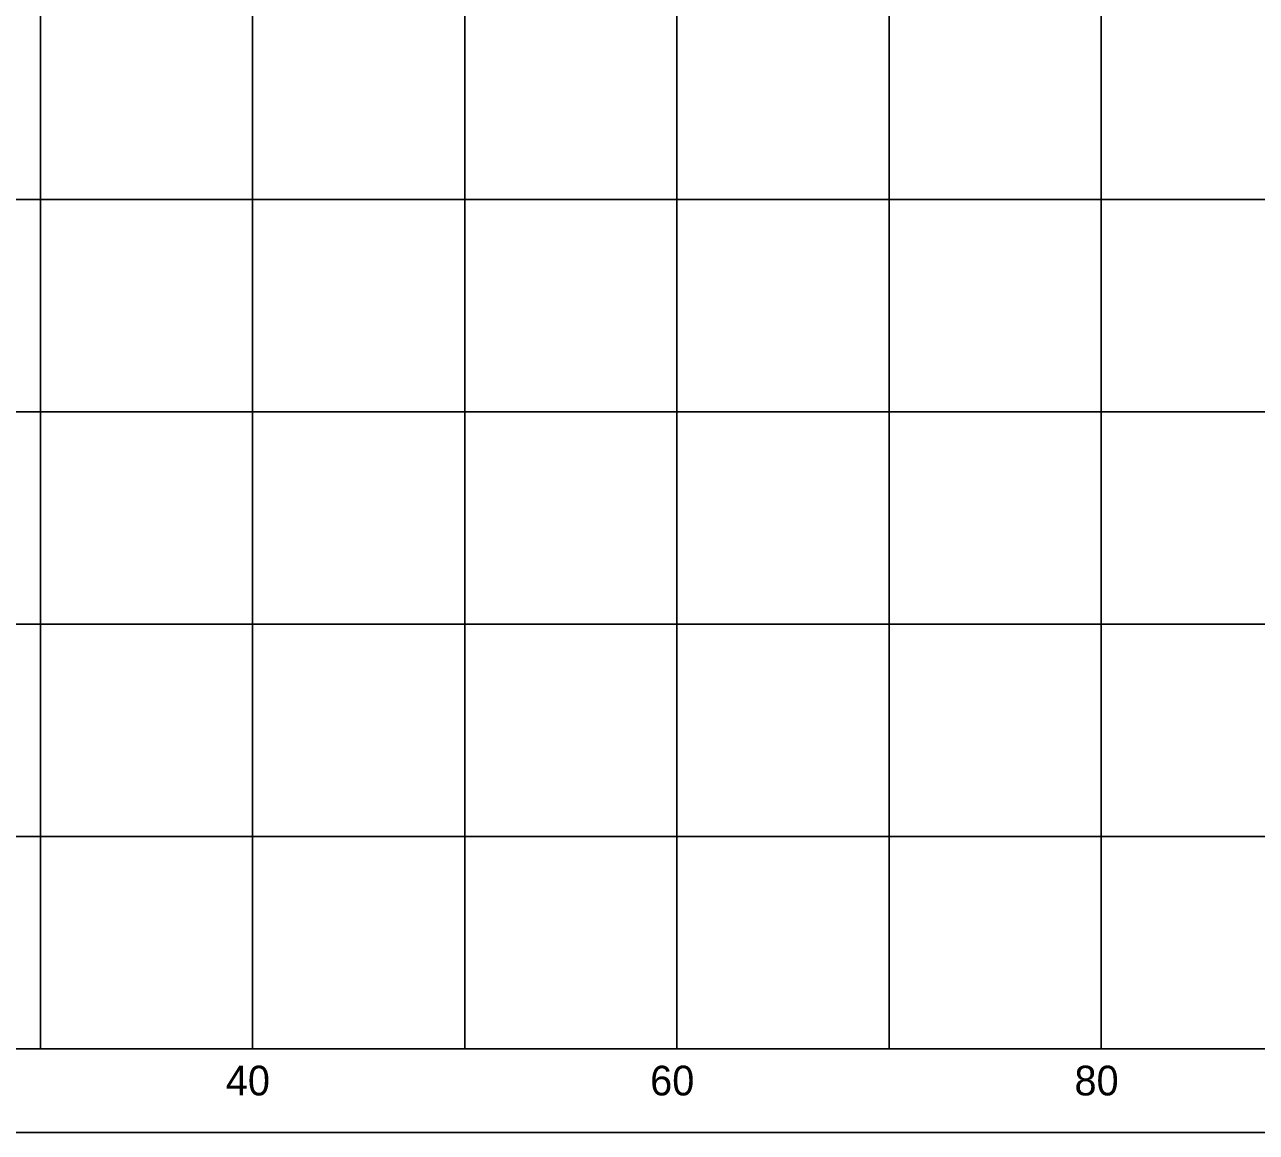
# Model space of a CAD drawing. Extents: x 1131015 to 1136271, y 133453 to 174329.
# Drawn here: x 1131369.7 to 1131427.8, y 165603.7 to 165655.9 of the extents above; entities that cross this region are included whole.
import ezdxf

# ---------------------------------------------------------------- set-up
doc = ezdxf.new("R2010")
doc.units = 0
for name, color, linetype in [('DESIGN - SHEET - Corner Text', 7, 'Continuous'), ('DESIGN - SHEET - Linework', 7, 'Continuous'), ('DESIGN - SHEET - Plot Shape', 7, 'Continuous')]:
    doc.layers.add(name, color=color, linetype=linetype)

msp = doc.modelspace()

# ---------------------------------------------------------------- linework, layer by layer
at = {"layer": 'DESIGN - SHEET - Linework'}
for p, q in [((1131370.456, 165607.655), (1131370.456, 165817.655)), ((1131380.456, 165607.655), (1131380.456, 165817.655)), ((1131390.456, 165607.655), (1131390.456, 165817.655)), ((1131400.456, 165607.655), (1131400.456, 165817.655)), ((1131410.456, 165607.655), (1131410.456, 165817.655)), ((1131420.456, 165607.655), (1131420.456, 165817.655)), ((1131190.456, 165647.655), (1131490.456, 165647.655)), ((1131190.456, 165637.655), (1131490.456, 165637.655)), ((1131190.456, 165627.655), (1131490.456, 165627.655)), ((1131190.456, 165617.655), (1131490.456, 165617.655))]:
    msp.add_line(p, q, dxfattribs=at)
msp.add_lwpolyline([(1131190.456, 165817.655), (1131190.456, 165607.655), (1131490.456, 165607.655), (1131490.456, 165817.655)], dxfattribs=at)
at = {"layer": 'DESIGN - SHEET - Plot Shape'}
msp.add_lwpolyline([(1131170.456, 165821.595), (1131510.456, 165821.595), (1131510.456, 165603.715), (1131170.456, 165603.715)], close=True, dxfattribs=at)

# ---------------------------------------------------------------- texts
at = {"layer": 'DESIGN - SHEET - Corner Text'}
for s, p in [('40', (1131379.194, 165605.455)), ('60', (1131399.194, 165605.455)), ('80', (1131419.194, 165605.455))]:
    msp.add_text(s, height=1.4, dxfattribs=at).set_placement(p)

doc.saveas('drawing.dxf')
